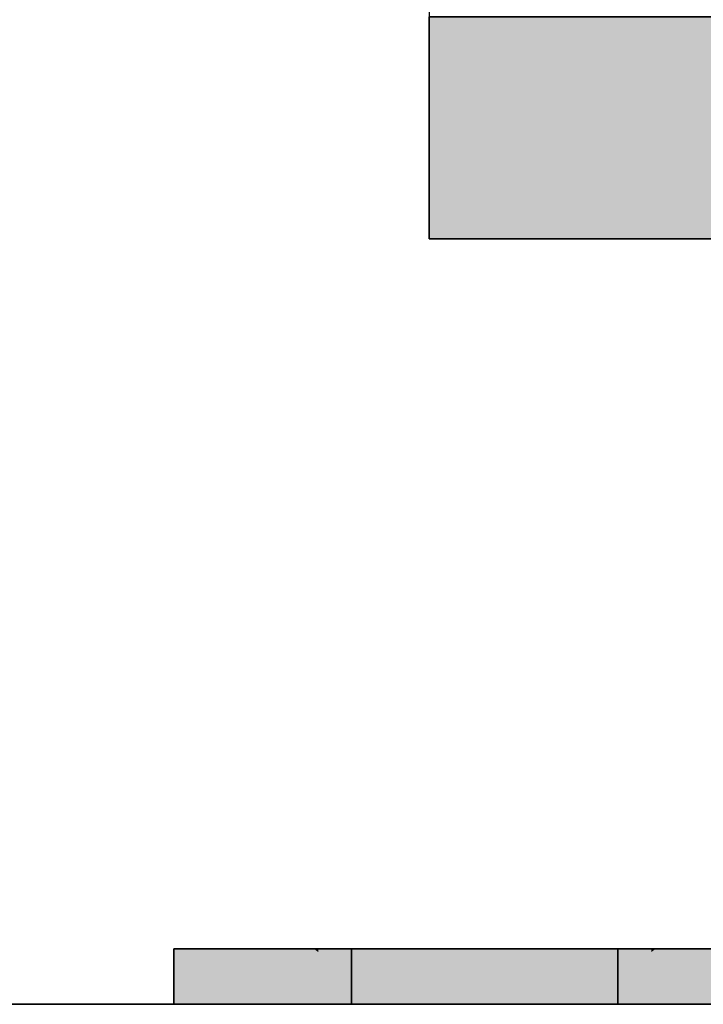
# Model space of a CAD drawing. Extents: x -133 to 627, y -127 to 467.
# Tile 352 of 421: x 379.15 to 380.38, y 36.78 to 38.55. Entities that reach past the tile are written whole.
import ezdxf

# ---------------------------------------------------------------- set-up
doc = ezdxf.new("R2010")
doc.units = 0
doc.layers.get('0').update_dxf_attribs({"lineweight": 35})
for name, color, linetype, lineweight, true_color in [('A_Aussenwand', 3, 'Continuous', 35, 0x00ff00), ('A_Geschossdecke-A06HSTEENL', 7, 'Continuous', 35, 0x008080), ('M-EQPT', 2, 'Continuous', 30, 0xffff00), ('M-EQPT-Shading', 2, 'Continuous', 30, 0xffff00)]:
    doc.layers.add(name, color=color, linetype=linetype, lineweight=lineweight, true_color=true_color)

# ---------------------------------------------------------------- blocks, each defined once
blk = doc.blocks.new('3D-Ansicht-A06HSS96NL', base_point=(136.761, 13.6809))
at = {"layer": 'M-EQPT-Shading', "color": 8, "true_color": 0x7f7f7f}
for points in [[(379.8896, 38.4517), (380.4896, 38.4517), (379.8896, 38.5552), (380.4896, 38.5552)], [(380.4896, 38.5552), (380.4896, 38.4517), (379.8896, 38.5552), (379.8896, 38.4517)], [(379.8896, 38.4517), (380.4896, 38.4517), (379.8896, 38.5552), (380.4896, 38.5552)]]:
    blk.add_solid(points, dxfattribs=at)
at = {"layer": 'M-EQPT-Shading', "color": 8, "true_color": 0x7b7b7b}
for points in [[(379.8896, 38.3552), (380.4896, 38.3552), (379.8896, 38.4517), (380.4896, 38.4517)], [(380.4896, 38.3552), (379.8896, 38.3552), (380.4896, 38.4517), (379.8896, 38.4517)], [(379.8896, 38.3552), (380.4896, 38.3552), (379.8896, 38.4517), (380.4896, 38.4517)]]:
    blk.add_solid(points, dxfattribs=at)
at = {"layer": 'M-EQPT-Shading', "color": 8, "true_color": 0x727272}
for points in [[(380.4896, 38.3552), (379.8896, 38.3552), (380.4896, 38.2724), (379.8896, 38.2724)], [(379.8896, 38.3552), (380.4896, 38.3552), (379.8896, 38.2724), (380.4896, 38.2724)], [(380.4896, 38.3552), (379.8896, 38.3552), (380.4896, 38.2724), (379.8896, 38.2724)]]:
    blk.add_solid(points, dxfattribs=at)
at = {"layer": 'M-EQPT-Shading', "color": 251, "true_color": 0x666666}
for points in [[(379.8896, 38.2088), (380.4896, 38.2088), (379.8896, 38.2724), (380.4896, 38.2724)], [(380.4896, 38.2088), (379.8896, 38.2088), (380.4896, 38.2724), (379.8896, 38.2724)], [(379.8896, 38.2088), (380.4896, 38.2088), (379.8896, 38.2724), (380.4896, 38.2724)]]:
    blk.add_solid(points, dxfattribs=at)
at = {"layer": 'M-EQPT-Shading', "color": 251, "true_color": 0x585858}
for points in [[(379.8896, 38.2088), (379.8896, 38.1689), (380.4896, 38.2088), (380.4896, 38.1689)], [(379.8896, 38.2088), (380.4896, 38.2088), (379.8896, 38.1689), (380.4896, 38.1689)], [(379.8896, 38.2088), (379.8896, 38.1689), (380.4896, 38.2088), (380.4896, 38.1689)]]:
    blk.add_solid(points, dxfattribs=at)
at = {"layer": 'M-EQPT-Shading', "color": 251, "true_color": 0x484848}
for points in [[(379.8896, 38.1689), (379.8896, 38.1552), (380.4896, 38.1689), (380.4896, 38.1552)], [(379.8896, 38.1689), (380.4896, 38.1689), (379.8896, 38.1552), (380.4896, 38.1552)], [(379.8896, 38.1689), (379.8896, 38.1552), (380.4896, 38.1689), (380.4896, 38.1552)]]:
    blk.add_solid(points, dxfattribs=at)
at = {"layer": 'M-EQPT-Shading', "color": 2, "true_color": 0xffff00}
for points in [[(379.4296, 36.8752), (385.6513, 36.7752), (379.4296, 36.7752)], [(379.4296, 36.8752), (380.4896, 36.8752), (385.6513, 36.7752), (385.6513, 36.8044)], [(380.4896, 36.8752), (379.4296, 36.8752), (379.4296, 36.7752)], [(380.4896, 36.8752), (379.4296, 36.7752), (382.0046, 36.8752), (382.0046, 36.7752)], [(380.4896, 36.8752), (387.7766, 36.7752), (379.4296, 36.8752), (379.4296, 36.7752)], [(380.4896, 36.8752), (379.4296, 36.8752), (379.4296, 36.7752)], [(387.7766, 36.7752), (387.0896, 36.8752), (379.4296, 36.7752), (380.4896, 36.8752)], [(379.4296, 36.8752), (380.4896, 36.8752), (382.5911, 36.7752), (382.5911, 36.8464)], [(379.4296, 36.8752), (382.5911, 36.7752), (379.4296, 36.7752)], [(380.4896, 36.8752), (379.4296, 36.8752), (379.4296, 36.7752)], [(380.4896, 36.8752), (379.4296, 36.7752), (383.6653, 36.8752), (383.6653, 36.8305)], [(380.4896, 36.8752), (387.7766, 36.7752), (379.4296, 36.8752), (379.4296, 36.7752)], [(380.4896, 36.8752), (379.4296, 36.8752), (379.4296, 36.7752)], [(387.7766, 36.7752), (387.0896, 36.8752), (379.4296, 36.7752), (380.4896, 36.8752)], [(380.2296, 36.7752), (380.2296, 36.8752), (379.7496, 36.7752), (379.7496, 36.8752)], [(379.7496, 36.7752), (379.7496, 36.8752), (380.2296, 36.7752), (380.2296, 36.8752)], [(380.2296, 36.8532), (380.2296, 36.8752), (379.7496, 36.8532), (379.7496, 36.8752)], [(379.7496, 36.7752), (379.7496, 36.8752), (380.2296, 36.7752), (380.2296, 36.8752)], [(380.2296, 36.7752), (380.2296, 36.8752), (379.7496, 36.7752), (379.7496, 36.8752)], [(379.7496, 36.7752), (379.7496, 36.8752), (380.2296, 36.7752), (380.2296, 36.8752)], [(380.2296, 36.7752), (380.2296, 36.8752), (379.7496, 36.7752), (379.7496, 36.8752)], [(379.7496, 36.7752), (379.7496, 36.8752), (380.2296, 36.7752), (380.2296, 36.8752)], [(379.7496, 36.7752), (380.2296, 36.7752), (379.7496, 36.8532), (380.2296, 36.8532)], [(383.6653, 36.8305), (379.4296, 36.7752), (383.6653, 36.7752)]]:
    blk.add_solid(points, dxfattribs=at)
at = {"layer": 'M-EQPT-Shading', "color": 54, "true_color": 0x909000}
for points in [[(379.6337, 36.7752), (379.6337, 36.8752), (379.6296, 36.7752), (379.6296, 36.8752)], [(379.6337, 36.8752), (379.6337, 36.7752), (379.6296, 36.8752), (379.6296, 36.7752)], [(379.6337, 36.7752), (379.6337, 36.8752), (379.6296, 36.7752), (379.6296, 36.8752)], [(379.6337, 36.8752), (379.6337, 36.7752), (379.6296, 36.8752), (379.6296, 36.7752)], [(379.6337, 36.7752), (379.6337, 36.8752), (379.6296, 36.7752), (379.6296, 36.8752)], [(379.6337, 36.8752), (379.6337, 36.7752), (379.6296, 36.8752), (379.6296, 36.7752)], [(379.6337, 36.7752), (379.6337, 36.8752), (379.6296, 36.7752), (379.6296, 36.8752)], [(379.6337, 36.8752), (379.6337, 36.7752), (379.6296, 36.8752), (379.6296, 36.7752)], [(380.3456, 36.8752), (380.3456, 36.7752), (380.3496, 36.8752), (380.3496, 36.7752)], [(380.3456, 36.7752), (380.3456, 36.8752), (380.3496, 36.7752), (380.3496, 36.8752)], [(380.3456, 36.8752), (380.3456, 36.7752), (380.3496, 36.8752), (380.3496, 36.7752)], [(380.3456, 36.7752), (380.3456, 36.8752), (380.3496, 36.7752), (380.3496, 36.8752)], [(380.3456, 36.8752), (380.3456, 36.7752), (380.3496, 36.8752), (380.3496, 36.7752)], [(380.3456, 36.7752), (380.3456, 36.8752), (380.3496, 36.7752), (380.3496, 36.8752)], [(380.3456, 36.8752), (380.3456, 36.7752), (380.3496, 36.8752), (380.3496, 36.7752)], [(380.3456, 36.7752), (380.3456, 36.8752), (380.3496, 36.7752), (380.3496, 36.8752)]]:
    blk.add_solid(points, dxfattribs=at)
at = {"layer": 'M-EQPT-Shading', "color": 54, "true_color": 0xb0b000}
for points in [[(379.6337, 36.8752), (379.6337, 36.7752), (379.6457, 36.8752), (379.6457, 36.7752)], [(379.6457, 36.8752), (379.6457, 36.7752), (379.6337, 36.8752), (379.6337, 36.7752)], [(379.6337, 36.8752), (379.6337, 36.7752), (379.6457, 36.8752), (379.6457, 36.7752)], [(379.6457, 36.8752), (379.6457, 36.7752), (379.6337, 36.8752), (379.6337, 36.7752)], [(379.6337, 36.8752), (379.6337, 36.7752), (379.6457, 36.8752), (379.6457, 36.7752)], [(379.6457, 36.8752), (379.6457, 36.7752), (379.6337, 36.8752), (379.6337, 36.7752)], [(379.6337, 36.8752), (379.6337, 36.7752), (379.6457, 36.8752), (379.6457, 36.7752)], [(379.6457, 36.8752), (379.6457, 36.7752), (379.6337, 36.8752), (379.6337, 36.7752)], [(380.3336, 36.8752), (380.3336, 36.7752), (380.3456, 36.8752), (380.3456, 36.7752)], [(380.3456, 36.8752), (380.3456, 36.7752), (380.3336, 36.8752), (380.3336, 36.7752)], [(380.3336, 36.8752), (380.3336, 36.7752), (380.3456, 36.8752), (380.3456, 36.7752)], [(380.3456, 36.8752), (380.3456, 36.7752), (380.3336, 36.8752), (380.3336, 36.7752)], [(380.3336, 36.8752), (380.3336, 36.7752), (380.3456, 36.8752), (380.3456, 36.7752)], [(380.3456, 36.8752), (380.3456, 36.7752), (380.3336, 36.8752), (380.3336, 36.7752)], [(380.3336, 36.8752), (380.3336, 36.7752), (380.3456, 36.8752), (380.3456, 36.7752)], [(380.3456, 36.8752), (380.3456, 36.7752), (380.3336, 36.8752), (380.3336, 36.7752)]]:
    blk.add_solid(points, dxfattribs=at)
at = {"layer": 'M-EQPT-Shading', "color": 52, "true_color": 0xcdcd00}
for points in [[(379.6457, 36.8752), (379.6457, 36.7752), (379.6648, 36.8752), (379.6648, 36.7752)], [(379.6648, 36.8752), (379.6648, 36.7752), (379.6457, 36.8752), (379.6457, 36.7752)], [(379.6457, 36.8752), (379.6457, 36.7752), (379.6648, 36.8752), (379.6648, 36.7752)], [(379.6648, 36.8752), (379.6648, 36.7752), (379.6457, 36.8752), (379.6457, 36.7752)], [(379.6457, 36.8752), (379.6457, 36.7752), (379.6648, 36.8752), (379.6648, 36.7752)], [(379.6648, 36.8752), (379.6648, 36.7752), (379.6457, 36.8752), (379.6457, 36.7752)], [(379.6457, 36.8752), (379.6457, 36.7752), (379.6648, 36.8752), (379.6648, 36.7752)], [(379.6648, 36.8752), (379.6648, 36.7752), (379.6457, 36.8752), (379.6457, 36.7752)], [(380.3145, 36.8752), (380.3145, 36.7752), (380.3336, 36.8752), (380.3336, 36.7752)], [(380.3336, 36.8752), (380.3336, 36.7752), (380.3145, 36.8752), (380.3145, 36.7752)], [(380.3145, 36.8752), (380.3145, 36.7752), (380.3336, 36.8752), (380.3336, 36.7752)], [(380.3336, 36.8752), (380.3336, 36.7752), (380.3145, 36.8752), (380.3145, 36.7752)], [(380.3145, 36.8752), (380.3145, 36.7752), (380.3336, 36.8752), (380.3336, 36.7752)], [(380.3336, 36.8752), (380.3336, 36.7752), (380.3145, 36.8752), (380.3145, 36.7752)], [(380.3145, 36.8752), (380.3145, 36.7752), (380.3336, 36.8752), (380.3336, 36.7752)], [(380.3336, 36.8752), (380.3336, 36.7752), (380.3145, 36.8752), (380.3145, 36.7752)]]:
    blk.add_solid(points, dxfattribs=at)
at = {"layer": 'M-EQPT-Shading', "color": 52, "true_color": 0xe4e400}
for points in [[(379.6648, 36.8752), (379.6648, 36.7752), (379.6896, 36.8752), (379.6896, 36.7752)], [(379.6896, 36.8752), (379.6896, 36.7752), (379.6648, 36.8752), (379.6648, 36.7752)], [(379.6819, 36.8752), (379.6648, 36.8752), (379.6896, 36.7752), (379.6648, 36.7752)], [(379.6896, 36.8752), (379.6896, 36.7752), (379.6648, 36.8752), (379.6648, 36.7752)], [(379.6648, 36.8752), (379.6648, 36.7752), (379.6896, 36.8752), (379.6896, 36.7752)], [(379.6896, 36.8752), (379.6896, 36.7752), (379.6648, 36.8752), (379.6648, 36.7752)], [(379.6648, 36.8752), (379.6648, 36.7752), (379.6896, 36.8752), (379.6896, 36.7752)], [(379.6896, 36.8752), (379.6896, 36.7752), (379.6648, 36.8752), (379.6648, 36.7752)], [(379.6896, 36.8752), (379.6819, 36.8752), (379.6896, 36.8693)], [(379.6819, 36.8752), (379.6896, 36.7752), (379.6896, 36.8693)], [(380.2896, 36.8752), (380.2896, 36.7752), (380.3145, 36.8752), (380.3145, 36.7752)], [(380.3145, 36.8752), (380.3145, 36.7752), (380.2896, 36.8752), (380.2896, 36.7752)], [(380.2974, 36.8752), (380.2896, 36.8752), (380.2896, 36.8693)], [(380.3145, 36.8752), (380.2974, 36.8752), (380.2896, 36.7752), (380.2896, 36.8693)], [(380.3145, 36.8752), (380.2896, 36.7752), (380.3145, 36.7752)], [(380.3145, 36.8752), (380.3145, 36.7752), (380.2896, 36.8752), (380.2896, 36.7752)], [(380.2896, 36.8752), (380.2896, 36.7752), (380.3145, 36.8752), (380.3145, 36.7752)], [(380.3145, 36.8752), (380.3145, 36.7752), (380.2896, 36.8752), (380.2896, 36.7752)], [(380.2896, 36.8752), (380.2896, 36.7752), (380.3145, 36.8752), (380.3145, 36.7752)], [(380.3145, 36.8752), (380.3145, 36.7752), (380.2896, 36.8752), (380.2896, 36.7752)]]:
    blk.add_solid(points, dxfattribs=at)
at = {"layer": 'M-EQPT-Shading', "color": 2, "true_color": 0xf5f500}
for points in [[(379.6896, 36.8752), (379.6896, 36.7752), (379.7186, 36.8752), (379.7186, 36.7752)], [(379.7186, 36.8752), (379.7186, 36.7752), (379.6896, 36.8752), (379.6896, 36.7752)], [(379.7186, 36.8752), (379.6896, 36.8752), (379.7186, 36.8573), (379.6896, 36.8693)], [(379.7186, 36.8752), (379.7186, 36.7752), (379.6896, 36.8752), (379.6896, 36.7752)], [(379.6896, 36.8752), (379.6896, 36.7752), (379.7186, 36.8752), (379.7186, 36.7752)], [(379.7186, 36.8752), (379.7186, 36.7752), (379.6896, 36.8752), (379.6896, 36.7752)], [(379.6896, 36.8752), (379.6896, 36.7752), (379.7186, 36.8752), (379.7186, 36.7752)], [(379.7186, 36.8752), (379.7186, 36.7752), (379.6896, 36.8752), (379.6896, 36.7752)], [(379.6896, 36.8693), (379.6896, 36.7752), (379.7186, 36.8573), (379.7186, 36.7752)], [(380.2607, 36.8752), (380.2607, 36.7752), (380.2896, 36.8752), (380.2896, 36.7752)], [(380.2896, 36.8752), (380.2896, 36.7752), (380.2607, 36.8752), (380.2607, 36.7752)], [(380.2896, 36.8752), (380.2607, 36.8752), (380.2896, 36.8693), (380.2607, 36.8573)], [(380.2896, 36.8752), (380.2896, 36.7752), (380.2607, 36.8752), (380.2607, 36.7752)], [(380.2607, 36.8752), (380.2607, 36.7752), (380.2896, 36.8752), (380.2896, 36.7752)], [(380.2896, 36.8752), (380.2896, 36.7752), (380.2607, 36.8752), (380.2607, 36.7752)], [(380.2607, 36.8752), (380.2607, 36.7752), (380.2896, 36.8752), (380.2896, 36.7752)], [(380.2896, 36.8752), (380.2896, 36.7752), (380.2607, 36.8752), (380.2607, 36.7752)], [(380.2607, 36.8573), (380.2607, 36.7752), (380.2896, 36.8693), (380.2896, 36.7752)]]:
    blk.add_solid(points, dxfattribs=at)
at = {"layer": 'M-EQPT-Shading', "color": 2, "true_color": 0xfdfd00}
for points in [[(379.7186, 36.8752), (379.7186, 36.7752), (379.7496, 36.8752), (379.7496, 36.7752)], [(379.7186, 36.7752), (379.7186, 36.8752), (379.7496, 36.7752), (379.7496, 36.8752)], [(379.7496, 36.8752), (379.7186, 36.8752), (379.7496, 36.8532), (379.7186, 36.8573)], [(379.7186, 36.7752), (379.7186, 36.8752), (379.7496, 36.7752), (379.7496, 36.8752)], [(379.7186, 36.8752), (379.7186, 36.7752), (379.7496, 36.8752), (379.7496, 36.7752)], [(379.7186, 36.7752), (379.7186, 36.8752), (379.7496, 36.7752), (379.7496, 36.8752)], [(379.7186, 36.8752), (379.7186, 36.7752), (379.7496, 36.8752), (379.7496, 36.7752)], [(379.7186, 36.7752), (379.7186, 36.8752), (379.7496, 36.7752), (379.7496, 36.8752)], [(380.2607, 36.7752), (380.2607, 36.8752), (380.2296, 36.7752), (380.2296, 36.8752)], [(380.2607, 36.8752), (380.2607, 36.7752), (380.2296, 36.8752), (380.2296, 36.7752)], [(380.2607, 36.8573), (380.2607, 36.8752), (380.2296, 36.8532), (380.2296, 36.8752)], [(380.2607, 36.8752), (380.2607, 36.7752), (380.2296, 36.8752), (380.2296, 36.7752)], [(380.2607, 36.7752), (380.2607, 36.8752), (380.2296, 36.7752), (380.2296, 36.8752)], [(380.2607, 36.8752), (380.2607, 36.7752), (380.2296, 36.8752), (380.2296, 36.7752)], [(380.2607, 36.7752), (380.2607, 36.8752), (380.2296, 36.7752), (380.2296, 36.8752)], [(380.2607, 36.8752), (380.2607, 36.7752), (380.2296, 36.8752), (380.2296, 36.7752)], [(379.7186, 36.8573), (379.7186, 36.7752), (379.7496, 36.8532), (379.7496, 36.7752)], [(380.2296, 36.7752), (380.2607, 36.7752), (380.2296, 36.8532), (380.2607, 36.8573)]]:
    blk.add_solid(points, dxfattribs=at)
blk = doc.blocks.new('Referenz-A06HSTEFNL', base_point=(136.761, 13.6809))
at = {"layer": 'A_Geschossdecke-A06HSTEENL', "color": 0, "linetype": 'ByBlock', "ltscale": 0.35}
blk.add_line((396.9812, 36.7752), (196.345, 36.7752), dxfattribs=at)
blk = doc.blocks.new('Referenz-A06HSTEJNL', base_point=(136.761, 32.3752))
at = {"layer": 'A_Aussenwand', "color": 0, "linetype": 'ByBlock', "ltscale": 0.35}
for p in [(397.04, 36.7752), (396.6048, 36.7752)]:
    blk.add_line(p, (195.7437, 36.7752), dxfattribs=at)
blk = doc.blocks.new('Flächen-Netz-A06HSTGLNL', base_point=(379.8896, 38.1552))
at = {"color": 0, "linetype": 'ByBlock', "lineweight": -2, "ltscale": 0.3}
for p, q in [((380.4896, 38.1552), (379.8896, 38.1552)), ((379.8896, 38.1552), (379.8896, 38.1552)), ((379.8896, 38.1552), (380.4896, 38.1552)), ((380.4896, 38.1552), (380.4896, 38.1552))]:
    blk.add_line(p, q, dxfattribs=at)
blk = doc.blocks.new('Flächen-Netz-A06HSTGXNL', base_point=(379.8896, 38.1552))
at = {"color": 0, "linetype": 'ByBlock', "lineweight": -2, "ltscale": 0.3}
for p, q in [((380.4896, 38.5552), (379.8896, 38.5552)), ((379.8896, 38.5552), (379.8896, 38.4517)), ((380.4896, 38.4517), (380.4896, 38.5552)), ((379.8896, 38.4517), (379.8896, 38.3552)), ((380.4896, 38.3552), (380.4896, 38.4517)), ((379.8896, 38.3552), (379.8896, 38.2724)), ((380.4896, 38.2724), (380.4896, 38.3552)), ((379.8896, 38.2724), (379.8896, 38.2088)), ((380.4896, 38.2088), (380.4896, 38.2724)), ((379.8896, 38.2088), (379.8896, 38.1689)), ((380.4896, 38.1689), (380.4896, 38.2088)), ((379.8896, 38.1689), (379.8896, 38.1552)), ((380.4896, 38.1552), (380.4896, 38.1689)), ((379.8896, 38.1552), (380.4896, 38.1552))]:
    blk.add_line(p, q, dxfattribs=at)
blk = doc.blocks.new('Flächen-Netz-A06HSTITNL', base_point=(379.8896, 38.1552))
at = {"color": 0, "linetype": 'ByBlock', "lineweight": -2, "ltscale": 0.3}
for p, q in [((379.8896, 38.4517), (379.8896, 38.5552)), ((379.8896, 38.5552), (379.8896, 38.4517)), ((379.8896, 38.3552), (379.8896, 38.4517)), ((379.8896, 38.4517), (379.8896, 38.3552)), ((379.8896, 38.2724), (379.8896, 38.3552)), ((379.8896, 38.3552), (379.8896, 38.2724)), ((379.8896, 38.2088), (379.8896, 38.2724)), ((379.8896, 38.2724), (379.8896, 38.2088)), ((379.8896, 38.1689), (379.8896, 38.2088)), ((379.8896, 38.2088), (379.8896, 38.1689)), ((379.8896, 38.1552), (379.8896, 38.1689)), ((379.8896, 38.1689), (379.8896, 38.1552)), ((379.8896, 38.1552), (379.8896, 38.1552))]:
    blk.add_line(p, q, dxfattribs=at)
blk = doc.blocks.new('Blockreferenz-A06HSTK7NL', base_point=(379.4296, 36.7752))
at = {"linetype": 'ByBlock', "lineweight": -2, "ltscale": 0.3}
for p, q in [((379.4296, 36.7752), (379.4296, 36.8752)), ((379.4296, 36.8752), (380.4896, 36.8752)), ((380.4896, 36.8752), (379.4296, 36.8752)), ((379.4296, 36.8752), (379.4296, 36.7752)), ((379.4296, 36.8752), (379.4296, 36.7752)), ((379.4296, 36.7752), (379.4296, 36.8752)), ((379.4296, 36.8752), (379.4296, 36.8752)), ((379.4296, 36.8752), (379.4296, 36.8752)), ((380.4896, 36.8752), (379.4296, 36.8752)), ((379.4296, 36.8752), (380.4896, 36.8752)), ((379.6296, 36.8752), (379.6337, 36.8752)), ((379.6337, 36.8752), (379.6296, 36.8752)), ((379.6337, 36.8752), (379.6296, 36.8752)), ((379.6296, 36.8752), (379.6337, 36.8752)), ((379.6337, 36.8752), (379.6457, 36.8752)), ((379.6457, 36.8752), (379.6337, 36.8752)), ((379.6457, 36.8752), (379.6337, 36.8752)), ((379.6337, 36.8752), (379.6457, 36.8752)), ((379.6457, 36.8752), (379.6648, 36.8752)), ((379.6648, 36.8752), (379.6457, 36.8752)), ((379.6648, 36.8752), (379.6457, 36.8752)), ((379.6457, 36.8752), (379.6648, 36.8752)), ((379.6648, 36.8752), (379.6896, 36.8752)), ((379.6896, 36.8752), (379.6648, 36.8752)), ((379.6896, 36.8752), (379.6648, 36.8752)), ((379.6648, 36.8752), (379.6896, 36.8752)), ((379.6896, 36.8752), (379.7186, 36.8752)), ((379.7186, 36.8752), (379.6896, 36.8752)), ((379.7186, 36.8752), (379.6896, 36.8752)), ((379.6896, 36.8752), (379.7186, 36.8752)), ((379.7186, 36.8752), (379.7496, 36.8752)), ((379.7496, 36.8752), (379.7186, 36.8752)), ((379.7496, 36.8752), (379.7186, 36.8752)), ((379.7186, 36.8752), (379.7496, 36.8752)), ((379.7496, 36.8752), (380.2296, 36.8752)), ((380.2296, 36.8752), (379.7496, 36.8752)), ((380.2296, 36.8752), (379.7496, 36.8752)), ((379.7496, 36.8752), (379.7496, 36.7752)), ((379.7496, 36.7752), (379.7496, 36.8752)), ((379.7496, 36.8752), (379.7496, 36.7752)), ((379.7496, 36.7752), (379.7496, 36.8752)), ((379.7496, 36.8752), (380.2296, 36.8752)), ((380.2296, 36.8752), (380.2607, 36.8752)), ((380.2607, 36.8752), (380.2296, 36.8752)), ((380.2296, 36.7752), (380.2296, 36.8752)), ((380.2296, 36.8752), (380.2296, 36.7752)), ((380.2296, 36.7752), (380.2296, 36.8752)), ((380.2296, 36.8752), (380.2607, 36.8752)), ((380.2607, 36.8752), (380.2296, 36.8752)), ((380.2296, 36.8752), (380.2296, 36.7752)), ((380.2607, 36.8752), (380.2896, 36.8752)), ((380.2896, 36.8752), (380.2607, 36.8752)), ((380.2607, 36.8752), (380.2896, 36.8752)), ((380.2896, 36.8752), (380.2607, 36.8752)), ((380.2896, 36.8752), (380.3145, 36.8752)), ((380.3145, 36.8752), (380.2896, 36.8752)), ((380.2896, 36.8752), (380.3145, 36.8752)), ((380.3145, 36.8752), (380.2896, 36.8752)), ((380.3145, 36.8752), (380.3336, 36.8752)), ((380.3336, 36.8752), (380.3145, 36.8752)), ((380.3145, 36.8752), (380.3336, 36.8752)), ((380.3336, 36.8752), (380.3145, 36.8752)), ((380.3336, 36.8752), (380.3455, 36.8752)), ((380.3455, 36.8752), (380.3336, 36.8752)), ((380.3336, 36.8752), (380.3455, 36.8752)), ((380.3455, 36.8752), (380.3336, 36.8752)), ((380.3455, 36.8752), (380.3496, 36.8752)), ((380.3496, 36.8752), (380.3455, 36.8752)), ((380.3455, 36.8752), (380.3496, 36.8752)), ((380.3496, 36.8752), (380.3455, 36.8752)), ((387.7766, 36.7752), (379.4296, 36.7752)), ((379.4296, 36.7752), (387.7766, 36.7752)), ((379.4296, 36.7752), (387.7766, 36.7752)), ((387.7766, 36.7752), (379.4296, 36.7752)), ((379.4296, 36.7752), (379.4296, 36.7752)), ((379.4296, 36.7752), (379.4296, 36.7752)), ((379.6337, 36.7752), (379.6296, 36.7752)), ((379.6296, 36.7752), (379.6337, 36.7752)), ((379.6296, 36.7752), (379.6337, 36.7752)), ((379.6337, 36.7752), (379.6296, 36.7752)), ((379.6457, 36.7752), (379.6337, 36.7752)), ((379.6337, 36.7752), (379.6457, 36.7752)), ((379.6337, 36.7752), (379.6457, 36.7752)), ((379.6457, 36.7752), (379.6337, 36.7752)), ((379.6648, 36.7752), (379.6457, 36.7752)), ((379.6457, 36.7752), (379.6648, 36.7752)), ((379.6457, 36.7752), (379.6648, 36.7752)), ((379.6648, 36.7752), (379.6457, 36.7752)), ((379.6896, 36.7752), (379.6648, 36.7752)), ((379.6648, 36.7752), (379.6896, 36.7752)), ((379.6648, 36.7752), (379.6896, 36.7752)), ((379.6896, 36.7752), (379.6648, 36.7752)), ((379.7186, 36.7752), (379.6896, 36.7752)), ((379.6896, 36.7752), (379.7186, 36.7752)), ((379.6896, 36.7752), (379.7186, 36.7752)), ((379.7186, 36.7752), (379.6896, 36.7752)), ((379.7496, 36.7752), (379.7186, 36.7752)), ((379.7186, 36.7752), (379.7496, 36.7752)), ((379.7186, 36.7752), (379.7496, 36.7752)), ((379.7496, 36.7752), (379.7186, 36.7752)), ((380.2296, 36.7752), (379.7496, 36.7752)), ((379.7496, 36.7752), (380.2296, 36.7752)), ((379.7496, 36.7752), (380.2296, 36.7752)), ((380.2296, 36.7752), (379.7496, 36.7752)), ((380.2607, 36.7752), (380.2296, 36.7752)), ((380.2296, 36.7752), (380.2607, 36.7752)), ((380.2607, 36.7752), (380.2296, 36.7752)), ((380.2296, 36.7752), (380.2607, 36.7752)), ((380.2896, 36.7752), (380.2607, 36.7752)), ((380.2607, 36.7752), (380.2896, 36.7752)), ((380.2896, 36.7752), (380.2607, 36.7752)), ((380.2607, 36.7752), (380.2896, 36.7752)), ((380.3145, 36.7752), (380.2896, 36.7752)), ((380.2896, 36.7752), (380.3145, 36.7752)), ((380.3145, 36.7752), (380.2896, 36.7752)), ((380.2896, 36.7752), (380.3145, 36.7752)), ((380.3336, 36.7752), (380.3145, 36.7752)), ((380.3145, 36.7752), (380.3336, 36.7752)), ((380.3336, 36.7752), (380.3145, 36.7752)), ((380.3145, 36.7752), (380.3336, 36.7752)), ((380.3455, 36.7752), (380.3336, 36.7752)), ((380.3336, 36.7752), (380.3455, 36.7752)), ((380.3455, 36.7752), (380.3336, 36.7752)), ((380.3336, 36.7752), (380.3455, 36.7752)), ((380.3496, 36.7752), (380.3455, 36.7752)), ((380.3455, 36.7752), (380.3496, 36.7752)), ((380.3496, 36.7752), (380.3455, 36.7752)), ((380.3455, 36.7752), (380.3496, 36.7752))]:
    blk.add_line(p, q, dxfattribs=at)
blk = doc.blocks.new('Kreis-A06HSTMDNL', base_point=(379.8896, 38.1552))
at = {"color": 0, "linetype": 'ByBlock', "lineweight": -2, "ltscale": 0.3}
blk.add_line((379.8896, 38.1552), (379.8896, 38.5552), dxfattribs=at)
blk = doc.blocks.new('Blockreferenz-A06HSTN7NL', base_point=(379.4296, 36.7752))
at = {"linetype": 'ByBlock', "lineweight": -2, "ltscale": 0.3}
for p, q in [((379.4296, 36.7752), (379.4296, 36.8752)), ((379.4296, 36.8752), (380.4896, 36.8752)), ((380.4896, 36.8752), (379.4296, 36.8752)), ((379.4296, 36.8752), (379.4296, 36.7752)), ((379.4296, 36.8752), (379.4296, 36.7752)), ((379.4296, 36.7752), (379.4296, 36.8752)), ((379.4296, 36.8752), (379.4296, 36.8752)), ((379.4296, 36.8752), (379.4296, 36.8752)), ((380.4896, 36.8752), (379.4296, 36.8752)), ((379.4296, 36.8752), (380.4896, 36.8752)), ((379.6296, 36.8752), (379.6337, 36.8752)), ((379.6337, 36.8752), (379.6296, 36.8752)), ((379.6337, 36.8752), (379.6296, 36.8752)), ((379.6296, 36.8752), (379.6337, 36.8752)), ((379.6337, 36.8752), (379.6457, 36.8752)), ((379.6457, 36.8752), (379.6337, 36.8752)), ((379.6457, 36.8752), (379.6337, 36.8752)), ((379.6337, 36.8752), (379.6457, 36.8752)), ((379.6457, 36.8752), (379.6648, 36.8752)), ((379.6648, 36.8752), (379.6457, 36.8752)), ((379.6648, 36.8752), (379.6457, 36.8752)), ((379.6457, 36.8752), (379.6648, 36.8752)), ((379.6648, 36.8752), (379.6896, 36.8752)), ((379.6896, 36.8752), (379.6648, 36.8752)), ((379.6896, 36.8752), (379.6648, 36.8752)), ((379.6648, 36.8752), (379.6896, 36.8752)), ((379.6896, 36.8752), (379.7186, 36.8752)), ((379.7186, 36.8752), (379.6896, 36.8752)), ((379.7186, 36.8752), (379.6896, 36.8752)), ((379.6896, 36.8752), (379.7186, 36.8752)), ((379.7186, 36.8752), (379.7496, 36.8752)), ((379.7496, 36.8752), (379.7186, 36.8752)), ((379.7496, 36.8752), (379.7186, 36.8752)), ((379.7186, 36.8752), (379.7496, 36.8752)), ((379.7496, 36.8752), (380.2296, 36.8752)), ((380.2296, 36.8752), (379.7496, 36.8752)), ((380.2296, 36.8752), (379.7496, 36.8752)), ((379.7496, 36.8752), (379.7496, 36.7752)), ((379.7496, 36.7752), (379.7496, 36.8752)), ((379.7496, 36.8752), (379.7496, 36.7752)), ((379.7496, 36.7752), (379.7496, 36.8752)), ((379.7496, 36.8752), (380.2296, 36.8752)), ((380.2296, 36.8752), (380.2607, 36.8752)), ((380.2607, 36.8752), (380.2296, 36.8752)), ((380.2296, 36.7752), (380.2296, 36.8752)), ((380.2296, 36.8752), (380.2296, 36.7752)), ((380.2296, 36.7752), (380.2296, 36.8752)), ((380.2296, 36.8752), (380.2607, 36.8752)), ((380.2607, 36.8752), (380.2296, 36.8752)), ((380.2296, 36.8752), (380.2296, 36.7752)), ((380.2607, 36.8752), (380.2896, 36.8752)), ((380.2896, 36.8752), (380.2607, 36.8752)), ((380.2607, 36.8752), (380.2896, 36.8752)), ((380.2896, 36.8752), (380.2607, 36.8752)), ((380.2896, 36.8752), (380.3145, 36.8752)), ((380.3145, 36.8752), (380.2896, 36.8752)), ((380.2896, 36.8752), (380.3145, 36.8752)), ((380.3145, 36.8752), (380.2896, 36.8752)), ((380.3145, 36.8752), (380.3336, 36.8752)), ((380.3336, 36.8752), (380.3145, 36.8752)), ((380.3145, 36.8752), (380.3336, 36.8752)), ((380.3336, 36.8752), (380.3145, 36.8752)), ((380.3336, 36.8752), (380.3455, 36.8752)), ((380.3455, 36.8752), (380.3336, 36.8752)), ((380.3336, 36.8752), (380.3455, 36.8752)), ((380.3455, 36.8752), (380.3336, 36.8752)), ((380.3455, 36.8752), (380.3496, 36.8752)), ((380.3496, 36.8752), (380.3455, 36.8752)), ((380.3455, 36.8752), (380.3496, 36.8752)), ((380.3496, 36.8752), (380.3455, 36.8752)), ((387.7766, 36.7752), (379.4296, 36.7752)), ((379.4296, 36.7752), (387.7766, 36.7752)), ((379.4296, 36.7752), (387.7766, 36.7752)), ((387.7766, 36.7752), (379.4296, 36.7752)), ((379.4296, 36.7752), (379.4296, 36.7752)), ((379.4296, 36.7752), (379.4296, 36.7752)), ((379.6337, 36.7752), (379.6296, 36.7752)), ((379.6296, 36.7752), (379.6337, 36.7752)), ((379.6296, 36.7752), (379.6337, 36.7752)), ((379.6337, 36.7752), (379.6296, 36.7752)), ((379.6457, 36.7752), (379.6337, 36.7752)), ((379.6337, 36.7752), (379.6457, 36.7752)), ((379.6337, 36.7752), (379.6457, 36.7752)), ((379.6457, 36.7752), (379.6337, 36.7752)), ((379.6648, 36.7752), (379.6457, 36.7752)), ((379.6457, 36.7752), (379.6648, 36.7752)), ((379.6457, 36.7752), (379.6648, 36.7752)), ((379.6648, 36.7752), (379.6457, 36.7752)), ((379.6896, 36.7752), (379.6648, 36.7752)), ((379.6648, 36.7752), (379.6896, 36.7752)), ((379.6648, 36.7752), (379.6896, 36.7752)), ((379.6896, 36.7752), (379.6648, 36.7752)), ((379.7186, 36.7752), (379.6896, 36.7752)), ((379.6896, 36.7752), (379.7186, 36.7752)), ((379.6896, 36.7752), (379.7186, 36.7752)), ((379.7186, 36.7752), (379.6896, 36.7752)), ((379.7496, 36.7752), (379.7186, 36.7752)), ((379.7186, 36.7752), (379.7496, 36.7752)), ((379.7186, 36.7752), (379.7496, 36.7752)), ((379.7496, 36.7752), (379.7186, 36.7752)), ((380.2296, 36.7752), (379.7496, 36.7752)), ((379.7496, 36.7752), (380.2296, 36.7752)), ((379.7496, 36.7752), (380.2296, 36.7752)), ((380.2296, 36.7752), (379.7496, 36.7752)), ((380.2607, 36.7752), (380.2296, 36.7752)), ((380.2296, 36.7752), (380.2607, 36.7752)), ((380.2607, 36.7752), (380.2296, 36.7752)), ((380.2296, 36.7752), (380.2607, 36.7752)), ((380.2896, 36.7752), (380.2607, 36.7752)), ((380.2607, 36.7752), (380.2896, 36.7752)), ((380.2896, 36.7752), (380.2607, 36.7752)), ((380.2607, 36.7752), (380.2896, 36.7752)), ((380.3145, 36.7752), (380.2896, 36.7752)), ((380.2896, 36.7752), (380.3145, 36.7752)), ((380.3145, 36.7752), (380.2896, 36.7752)), ((380.2896, 36.7752), (380.3145, 36.7752)), ((380.3336, 36.7752), (380.3145, 36.7752)), ((380.3145, 36.7752), (380.3336, 36.7752)), ((380.3336, 36.7752), (380.3145, 36.7752)), ((380.3145, 36.7752), (380.3336, 36.7752)), ((380.3455, 36.7752), (380.3336, 36.7752)), ((380.3336, 36.7752), (380.3455, 36.7752)), ((380.3455, 36.7752), (380.3336, 36.7752)), ((380.3336, 36.7752), (380.3455, 36.7752)), ((380.3496, 36.7752), (380.3455, 36.7752)), ((380.3455, 36.7752), (380.3496, 36.7752)), ((380.3496, 36.7752), (380.3455, 36.7752)), ((380.3455, 36.7752), (380.3496, 36.7752))]:
    blk.add_line(p, q, dxfattribs=at)
blk = doc.blocks.new('Kreis-A06HSTO7NL', base_point=(379.8896, 38.1552))
at = {"color": 0, "linetype": 'ByBlock', "lineweight": -2, "ltscale": 0.3}
blk.add_line((379.8896, 38.1552), (379.8896, 38.5552), dxfattribs=at)
blk = doc.blocks.new('Flächen-Netz-A06HSTP7NL', base_point=(379.8896, 38.1552))
at = {"color": 0, "linetype": 'ByBlock', "lineweight": -2, "ltscale": 0.3}
for p, q in [((379.8896, 38.4517), (379.8896, 38.5552)), ((379.8896, 38.5552), (380.4896, 38.5552)), ((380.4896, 38.5552), (380.4896, 38.4517)), ((379.8896, 38.3552), (379.8896, 38.4517)), ((380.4896, 38.4517), (380.4896, 38.3552)), ((379.8896, 38.2724), (379.8896, 38.3552)), ((380.4896, 38.3552), (380.4896, 38.2724)), ((379.8896, 38.2088), (379.8896, 38.2724)), ((380.4896, 38.2724), (380.4896, 38.2088)), ((379.8896, 38.1689), (379.8896, 38.2088)), ((380.4896, 38.2088), (380.4896, 38.1689)), ((379.8896, 38.1552), (379.8896, 38.1689)), ((380.4896, 38.1689), (380.4896, 38.1552)), ((380.4896, 38.1552), (379.8896, 38.1552))]:
    blk.add_line(p, q, dxfattribs=at)
blk = doc.blocks.new('Flächen-Netz-A06HSTRBNL', base_point=(379.8896, 38.1552))
at = {"color": 0, "linetype": 'ByBlock', "lineweight": -2, "ltscale": 0.3}
for p, q in [((380.4896, 38.1552), (379.8896, 38.1552)), ((379.8896, 38.1552), (379.8896, 38.1552)), ((380.4896, 38.1552), (380.4896, 38.1552))]:
    blk.add_line(p, q, dxfattribs=at)
blk = doc.blocks.new('Flächen-Netz-A06HSTRFNL', base_point=(379.8896, 38.1552))
at = {"color": 0, "linetype": 'ByBlock', "lineweight": -2, "ltscale": 0.3}
for p, q in [((380.4896, 38.5552), (379.8896, 38.5552)), ((379.8896, 38.5552), (379.8896, 38.4517)), ((380.4896, 38.4517), (380.4896, 38.5552)), ((379.8896, 38.4517), (379.8896, 38.3552)), ((380.4896, 38.3552), (380.4896, 38.4517)), ((379.8896, 38.3552), (379.8896, 38.2724)), ((380.4896, 38.2724), (380.4896, 38.3552)), ((379.8896, 38.2724), (379.8896, 38.2088)), ((380.4896, 38.2088), (380.4896, 38.2724)), ((379.8896, 38.2088), (379.8896, 38.1689)), ((380.4896, 38.1689), (380.4896, 38.2088)), ((379.8896, 38.1689), (379.8896, 38.1552)), ((380.4896, 38.1552), (380.4896, 38.1689)), ((379.8896, 38.1552), (380.4896, 38.1552))]:
    blk.add_line(p, q, dxfattribs=at)
blk = doc.blocks.new('Flächen-Netz-A06HSTSDNL', base_point=(379.8896, 38.1552))
at = {"color": 0, "linetype": 'ByBlock', "lineweight": -2, "ltscale": 0.3}
for p, q in [((379.8896, 38.4517), (379.8896, 38.5552)), ((379.8896, 38.3552), (379.8896, 38.4517)), ((379.8896, 38.2724), (379.8896, 38.3552)), ((379.8896, 38.2088), (379.8896, 38.2724)), ((379.8896, 38.1689), (379.8896, 38.2088)), ((379.8896, 38.1552), (379.8896, 38.1689)), ((379.8896, 38.1552), (379.8896, 38.1552))]:
    blk.add_line(p, q, dxfattribs=at)
blk = doc.blocks.new('Blockreferenz-A06HSTSXNL', base_point=(379.4296, 36.7752))
at = {"linetype": 'ByBlock', "lineweight": -2, "ltscale": 0.3}
for p, q in [((379.4296, 36.7752), (379.4296, 36.8752)), ((379.4296, 36.8752), (380.4896, 36.8752)), ((380.4896, 36.8752), (379.4296, 36.8752)), ((379.4296, 36.8752), (379.4296, 36.7752)), ((379.4296, 36.8752), (379.4296, 36.7752)), ((379.4296, 36.7752), (379.4296, 36.8752)), ((379.4296, 36.8752), (379.4296, 36.8752)), ((379.4296, 36.8752), (379.4296, 36.8752)), ((380.4896, 36.8752), (379.4296, 36.8752)), ((379.4296, 36.8752), (380.4896, 36.8752)), ((379.6296, 36.8752), (379.6337, 36.8752)), ((379.6337, 36.8752), (379.6296, 36.8752)), ((379.6337, 36.8752), (379.6296, 36.8752)), ((379.6296, 36.8752), (379.6337, 36.8752)), ((379.6337, 36.8752), (379.6457, 36.8752)), ((379.6457, 36.8752), (379.6337, 36.8752)), ((379.6457, 36.8752), (379.6337, 36.8752)), ((379.6337, 36.8752), (379.6457, 36.8752)), ((379.6457, 36.8752), (379.6648, 36.8752)), ((379.6648, 36.8752), (379.6457, 36.8752)), ((379.6648, 36.8752), (379.6457, 36.8752)), ((379.6457, 36.8752), (379.6648, 36.8752)), ((379.6648, 36.8752), (379.6896, 36.8752)), ((379.6896, 36.8752), (379.6648, 36.8752)), ((379.6896, 36.8752), (379.6648, 36.8752)), ((379.6648, 36.8752), (379.6896, 36.8752)), ((379.6896, 36.8752), (379.7186, 36.8752)), ((379.7186, 36.8752), (379.6896, 36.8752)), ((379.7186, 36.8752), (379.6896, 36.8752)), ((379.6896, 36.8752), (379.7186, 36.8752)), ((379.7186, 36.8752), (379.7496, 36.8752)), ((379.7496, 36.8752), (379.7186, 36.8752)), ((379.7496, 36.8752), (379.7186, 36.8752)), ((379.7186, 36.8752), (379.7496, 36.8752)), ((379.7496, 36.8752), (380.2296, 36.8752)), ((380.2296, 36.8752), (379.7496, 36.8752)), ((380.2296, 36.8752), (379.7496, 36.8752)), ((379.7496, 36.8752), (379.7496, 36.7752)), ((379.7496, 36.7752), (379.7496, 36.8752)), ((379.7496, 36.8752), (379.7496, 36.7752)), ((379.7496, 36.7752), (379.7496, 36.8752)), ((379.7496, 36.8752), (380.2296, 36.8752)), ((380.2296, 36.8752), (380.2607, 36.8752)), ((380.2607, 36.8752), (380.2296, 36.8752)), ((380.2296, 36.7752), (380.2296, 36.8752)), ((380.2296, 36.8752), (380.2296, 36.7752)), ((380.2296, 36.7752), (380.2296, 36.8752)), ((380.2296, 36.8752), (380.2607, 36.8752)), ((380.2607, 36.8752), (380.2296, 36.8752)), ((380.2296, 36.8752), (380.2296, 36.7752)), ((380.2607, 36.8752), (380.2896, 36.8752)), ((380.2896, 36.8752), (380.2607, 36.8752)), ((380.2607, 36.8752), (380.2896, 36.8752)), ((380.2896, 36.8752), (380.2607, 36.8752)), ((380.2896, 36.8752), (380.3145, 36.8752)), ((380.3145, 36.8752), (380.2896, 36.8752)), ((380.2896, 36.8752), (380.3145, 36.8752)), ((380.3145, 36.8752), (380.2896, 36.8752)), ((380.3145, 36.8752), (380.3336, 36.8752)), ((380.3336, 36.8752), (380.3145, 36.8752)), ((380.3145, 36.8752), (380.3336, 36.8752)), ((380.3336, 36.8752), (380.3145, 36.8752)), ((380.3336, 36.8752), (380.3455, 36.8752)), ((380.3455, 36.8752), (380.3336, 36.8752)), ((380.3336, 36.8752), (380.3455, 36.8752)), ((380.3455, 36.8752), (380.3336, 36.8752)), ((380.3455, 36.8752), (380.3496, 36.8752)), ((380.3496, 36.8752), (380.3455, 36.8752)), ((380.3455, 36.8752), (380.3496, 36.8752)), ((380.3496, 36.8752), (380.3455, 36.8752)), ((387.7766, 36.7752), (379.4296, 36.7752)), ((379.4296, 36.7752), (387.7766, 36.7752)), ((379.4296, 36.7752), (387.7766, 36.7752)), ((387.7766, 36.7752), (379.4296, 36.7752)), ((379.4296, 36.7752), (379.4296, 36.7752)), ((379.4296, 36.7752), (379.4296, 36.7752)), ((379.6337, 36.7752), (379.6296, 36.7752)), ((379.6296, 36.7752), (379.6337, 36.7752)), ((379.6296, 36.7752), (379.6337, 36.7752)), ((379.6337, 36.7752), (379.6296, 36.7752)), ((379.6457, 36.7752), (379.6337, 36.7752)), ((379.6337, 36.7752), (379.6457, 36.7752)), ((379.6337, 36.7752), (379.6457, 36.7752)), ((379.6457, 36.7752), (379.6337, 36.7752)), ((379.6648, 36.7752), (379.6457, 36.7752)), ((379.6457, 36.7752), (379.6648, 36.7752)), ((379.6457, 36.7752), (379.6648, 36.7752)), ((379.6648, 36.7752), (379.6457, 36.7752)), ((379.6896, 36.7752), (379.6648, 36.7752)), ((379.6648, 36.7752), (379.6896, 36.7752)), ((379.6648, 36.7752), (379.6896, 36.7752)), ((379.6896, 36.7752), (379.6648, 36.7752)), ((379.7186, 36.7752), (379.6896, 36.7752)), ((379.6896, 36.7752), (379.7186, 36.7752)), ((379.6896, 36.7752), (379.7186, 36.7752)), ((379.7186, 36.7752), (379.6896, 36.7752)), ((379.7496, 36.7752), (379.7186, 36.7752)), ((379.7186, 36.7752), (379.7496, 36.7752)), ((379.7186, 36.7752), (379.7496, 36.7752)), ((379.7496, 36.7752), (379.7186, 36.7752)), ((380.2296, 36.7752), (379.7496, 36.7752)), ((379.7496, 36.7752), (380.2296, 36.7752)), ((379.7496, 36.7752), (380.2296, 36.7752)), ((380.2296, 36.7752), (379.7496, 36.7752)), ((380.2607, 36.7752), (380.2296, 36.7752)), ((380.2296, 36.7752), (380.2607, 36.7752)), ((380.2607, 36.7752), (380.2296, 36.7752)), ((380.2296, 36.7752), (380.2607, 36.7752)), ((380.2896, 36.7752), (380.2607, 36.7752)), ((380.2607, 36.7752), (380.2896, 36.7752)), ((380.2896, 36.7752), (380.2607, 36.7752)), ((380.2607, 36.7752), (380.2896, 36.7752)), ((380.3145, 36.7752), (380.2896, 36.7752)), ((380.2896, 36.7752), (380.3145, 36.7752)), ((380.3145, 36.7752), (380.2896, 36.7752)), ((380.2896, 36.7752), (380.3145, 36.7752)), ((380.3336, 36.7752), (380.3145, 36.7752)), ((380.3145, 36.7752), (380.3336, 36.7752)), ((380.3336, 36.7752), (380.3145, 36.7752)), ((380.3145, 36.7752), (380.3336, 36.7752)), ((380.3455, 36.7752), (380.3336, 36.7752)), ((380.3336, 36.7752), (380.3455, 36.7752)), ((380.3455, 36.7752), (380.3336, 36.7752)), ((380.3336, 36.7752), (380.3455, 36.7752)), ((380.3496, 36.7752), (380.3455, 36.7752)), ((380.3455, 36.7752), (380.3496, 36.7752)), ((380.3496, 36.7752), (380.3455, 36.7752)), ((380.3455, 36.7752), (380.3496, 36.7752))]:
    blk.add_line(p, q, dxfattribs=at)
blk = doc.blocks.new('Blockreferenz-A06HSTU7NL', base_point=(379.4296, 36.7752))
at = {"linetype": 'ByBlock', "lineweight": -2, "ltscale": 0.3}
for p, q in [((379.4296, 36.7752), (379.4296, 36.8752)), ((379.4296, 36.8752), (380.4896, 36.8752)), ((380.4896, 36.8752), (379.4296, 36.8752)), ((379.4296, 36.8752), (379.4296, 36.7752)), ((379.4296, 36.8752), (379.4296, 36.7752)), ((379.4296, 36.7752), (379.4296, 36.8752)), ((379.4296, 36.8752), (379.4296, 36.8752)), ((379.4296, 36.8752), (379.4296, 36.8752)), ((380.4896, 36.8752), (379.4296, 36.8752)), ((379.4296, 36.8752), (380.4896, 36.8752)), ((379.6296, 36.8752), (379.6337, 36.8752)), ((379.6337, 36.8752), (379.6296, 36.8752)), ((379.6337, 36.8752), (379.6296, 36.8752)), ((379.6296, 36.8752), (379.6337, 36.8752)), ((379.6337, 36.8752), (379.6457, 36.8752)), ((379.6457, 36.8752), (379.6337, 36.8752)), ((379.6457, 36.8752), (379.6337, 36.8752)), ((379.6337, 36.8752), (379.6457, 36.8752)), ((379.6457, 36.8752), (379.6648, 36.8752)), ((379.6648, 36.8752), (379.6457, 36.8752)), ((379.6648, 36.8752), (379.6457, 36.8752)), ((379.6457, 36.8752), (379.6648, 36.8752)), ((379.6648, 36.8752), (379.6896, 36.8752)), ((379.6896, 36.8752), (379.6648, 36.8752)), ((379.6896, 36.8752), (379.6648, 36.8752)), ((379.6648, 36.8752), (379.6896, 36.8752)), ((379.6896, 36.8752), (379.7186, 36.8752)), ((379.7186, 36.8752), (379.6896, 36.8752)), ((379.7186, 36.8752), (379.6896, 36.8752)), ((379.6896, 36.8752), (379.7186, 36.8752)), ((379.7186, 36.8752), (379.7496, 36.8752)), ((379.7496, 36.8752), (379.7186, 36.8752)), ((379.7496, 36.8752), (379.7186, 36.8752)), ((379.7186, 36.8752), (379.7496, 36.8752)), ((379.7496, 36.8752), (380.2296, 36.8752)), ((380.2296, 36.8752), (379.7496, 36.8752)), ((380.2296, 36.8752), (379.7496, 36.8752)), ((379.7496, 36.8752), (379.7496, 36.7752)), ((379.7496, 36.7752), (379.7496, 36.8752)), ((379.7496, 36.8752), (379.7496, 36.7752)), ((379.7496, 36.7752), (379.7496, 36.8752)), ((379.7496, 36.8752), (380.2296, 36.8752)), ((380.2296, 36.8752), (380.2607, 36.8752)), ((380.2607, 36.8752), (380.2296, 36.8752)), ((380.2296, 36.7752), (380.2296, 36.8752)), ((380.2296, 36.8752), (380.2296, 36.7752)), ((380.2296, 36.7752), (380.2296, 36.8752)), ((380.2296, 36.8752), (380.2607, 36.8752)), ((380.2607, 36.8752), (380.2296, 36.8752)), ((380.2296, 36.8752), (380.2296, 36.7752)), ((380.2607, 36.8752), (380.2896, 36.8752)), ((380.2896, 36.8752), (380.2607, 36.8752)), ((380.2607, 36.8752), (380.2896, 36.8752)), ((380.2896, 36.8752), (380.2607, 36.8752)), ((380.2896, 36.8752), (380.3145, 36.8752)), ((380.3145, 36.8752), (380.2896, 36.8752)), ((380.2896, 36.8752), (380.3145, 36.8752)), ((380.3145, 36.8752), (380.2896, 36.8752)), ((380.3145, 36.8752), (380.3336, 36.8752)), ((380.3336, 36.8752), (380.3145, 36.8752)), ((380.3145, 36.8752), (380.3336, 36.8752)), ((380.3336, 36.8752), (380.3145, 36.8752)), ((380.3336, 36.8752), (380.3455, 36.8752)), ((380.3455, 36.8752), (380.3336, 36.8752)), ((380.3336, 36.8752), (380.3455, 36.8752)), ((380.3455, 36.8752), (380.3336, 36.8752)), ((380.3455, 36.8752), (380.3496, 36.8752)), ((380.3496, 36.8752), (380.3455, 36.8752)), ((380.3455, 36.8752), (380.3496, 36.8752)), ((380.3496, 36.8752), (380.3455, 36.8752)), ((387.7766, 36.7752), (379.4296, 36.7752)), ((379.4296, 36.7752), (387.7766, 36.7752)), ((379.4296, 36.7752), (387.7766, 36.7752)), ((387.7766, 36.7752), (379.4296, 36.7752)), ((379.4296, 36.7752), (379.4296, 36.7752)), ((379.4296, 36.7752), (379.4296, 36.7752)), ((379.6337, 36.7752), (379.6296, 36.7752)), ((379.6296, 36.7752), (379.6337, 36.7752)), ((379.6296, 36.7752), (379.6337, 36.7752)), ((379.6337, 36.7752), (379.6296, 36.7752)), ((379.6457, 36.7752), (379.6337, 36.7752)), ((379.6337, 36.7752), (379.6457, 36.7752)), ((379.6337, 36.7752), (379.6457, 36.7752)), ((379.6457, 36.7752), (379.6337, 36.7752)), ((379.6648, 36.7752), (379.6457, 36.7752)), ((379.6457, 36.7752), (379.6648, 36.7752)), ((379.6457, 36.7752), (379.6648, 36.7752)), ((379.6648, 36.7752), (379.6457, 36.7752)), ((379.6896, 36.7752), (379.6648, 36.7752)), ((379.6648, 36.7752), (379.6896, 36.7752)), ((379.6648, 36.7752), (379.6896, 36.7752)), ((379.6896, 36.7752), (379.6648, 36.7752)), ((379.7186, 36.7752), (379.6896, 36.7752)), ((379.6896, 36.7752), (379.7186, 36.7752)), ((379.6896, 36.7752), (379.7186, 36.7752)), ((379.7186, 36.7752), (379.6896, 36.7752)), ((379.7496, 36.7752), (379.7186, 36.7752)), ((379.7186, 36.7752), (379.7496, 36.7752)), ((379.7186, 36.7752), (379.7496, 36.7752)), ((379.7496, 36.7752), (379.7186, 36.7752)), ((380.2296, 36.7752), (379.7496, 36.7752)), ((379.7496, 36.7752), (380.2296, 36.7752)), ((379.7496, 36.7752), (380.2296, 36.7752)), ((380.2296, 36.7752), (379.7496, 36.7752)), ((380.2607, 36.7752), (380.2296, 36.7752)), ((380.2296, 36.7752), (380.2607, 36.7752)), ((380.2607, 36.7752), (380.2296, 36.7752)), ((380.2296, 36.7752), (380.2607, 36.7752)), ((380.2896, 36.7752), (380.2607, 36.7752)), ((380.2607, 36.7752), (380.2896, 36.7752)), ((380.2896, 36.7752), (380.2607, 36.7752)), ((380.2607, 36.7752), (380.2896, 36.7752)), ((380.3145, 36.7752), (380.2896, 36.7752)), ((380.2896, 36.7752), (380.3145, 36.7752)), ((380.3145, 36.7752), (380.2896, 36.7752)), ((380.2896, 36.7752), (380.3145, 36.7752)), ((380.3336, 36.7752), (380.3145, 36.7752)), ((380.3145, 36.7752), (380.3336, 36.7752)), ((380.3336, 36.7752), (380.3145, 36.7752)), ((380.3145, 36.7752), (380.3336, 36.7752)), ((380.3455, 36.7752), (380.3336, 36.7752)), ((380.3336, 36.7752), (380.3455, 36.7752)), ((380.3455, 36.7752), (380.3336, 36.7752)), ((380.3336, 36.7752), (380.3455, 36.7752)), ((380.3496, 36.7752), (380.3455, 36.7752)), ((380.3455, 36.7752), (380.3496, 36.7752)), ((380.3496, 36.7752), (380.3455, 36.7752)), ((380.3455, 36.7752), (380.3496, 36.7752))]:
    blk.add_line(p, q, dxfattribs=at)
blk = doc.blocks.new('Kreis-A06HSTUNNL', base_point=(379.8896, 38.1552))
at = {"color": 0, "linetype": 'ByBlock', "lineweight": -2, "ltscale": 0.3}
blk.add_line((379.8896, 38.1552), (379.8896, 38.5552), dxfattribs=at)

msp = doc.modelspace()

# ---------------------------------------------------------------- linework, layer by layer
at = {"layer": 'M-EQPT', "color": 8, "ltscale": 0.3, "true_color": 0x808080}
for p in [(379.8896, 50.1552), (379.8896, 50.1552), (379.8896, 50.1552), (379.8896, 50.1552), (379.8896, 50.1552), (379.8896, 50.1552), (379.8896, 50.1552), (379.8896, 50.1552), (379.8896, 50.1552), (379.8896, 50.1552), (379.8896, 50.1552), (379.8896, 50.1552), (379.8896, 50.1552), (379.8896, 50.1552), (379.8896, 50.1552), (379.8896, 50.1552), (379.8896, 50.1552), (379.8896, 50.1552), (379.8896, 50.1552), (379.8896, 50.1552), (379.8896, 50.1552), (379.8896, 50.1552), (379.8896, 50.1552), (379.8896, 50.1552), (379.8896, 50.1552), (379.8896, 50.1552), (379.8896, 50.1552), (379.8896, 50.1552), (379.8896, 50.1552), (379.8896, 50.1552), (379.8896, 50.1552), (379.8896, 50.1552), (379.8896, 50.1552), (379.8896, 50.1552), (379.8896, 50.1552), (379.8896, 50.1552), (379.8896, 50.1552), (379.8896, 50.1552), (379.8896, 50.1552), (379.8896, 50.1552), (379.8896, 50.1552), (379.8896, 50.1552), (379.8896, 50.1552), (379.8896, 50.1552), (379.8896, 50.1552), (379.8896, 50.1552), (379.8896, 50.1552), (379.8896, 50.1552), (379.8896, 50.1552), (379.8896, 50.1552), (379.8896, 50.1552), (379.8896, 50.1552), (379.8896, 50.1552), (379.8896, 50.1552), (379.8896, 50.1552), (379.8896, 50.1552), (379.8896, 50.1552), (379.8896, 50.1552), (379.8896, 38.8665), (379.8896, 38.8665), (379.8896, 38.8665), (379.8896, 38.8665), (379.8896, 38.1552), (379.8896, 38.1552)]:
    msp.add_line(p, (379.8896, 38.1552), dxfattribs=at)

# ---------------------------------------------------------------- block references
at = {"color": 251, "lineweight": 25, "ltscale": 0.25, "true_color": 0x585858}
for name, p in [('Referenz-A06HSTEJNL', (136.761, 32.3752)), ('Referenz-A06HSTEFNL', (136.761, 13.6809))]:
    msp.add_blockref(name, p, dxfattribs=at)
msp.add_blockref('3D-Ansicht-A06HSS96NL', (136.761, 13.6809))
at = {"layer": 'M-EQPT', "color": 8, "ltscale": 0.3, "true_color": 0x808080}
for name, p in [('Flächen-Netz-A06HSTITNL', (379.8896, 38.1552)), ('Flächen-Netz-A06HSTSDNL', (379.8896, 38.1552)), ('Flächen-Netz-A06HSTGXNL', (379.8896, 38.1552)), ('Kreis-A06HSTMDNL', (379.8896, 38.1552)), ('Kreis-A06HSTO7NL', (379.8896, 38.1552)), ('Flächen-Netz-A06HSTP7NL', (379.8896, 38.1552)), ('Flächen-Netz-A06HSTRFNL', (379.8896, 38.1552)), ('Kreis-A06HSTUNNL', (379.8896, 38.1552)), ('Flächen-Netz-A06HSTGLNL', (379.8896, 38.1552)), ('Flächen-Netz-A06HSTRBNL', (379.8896, 38.1552)), ('Blockreferenz-A06HSTK7NL', (379.4296, 36.7752)), ('Blockreferenz-A06HSTN7NL', (379.4296, 36.7752)), ('Blockreferenz-A06HSTSXNL', (379.4296, 36.7752)), ('Blockreferenz-A06HSTU7NL', (379.4296, 36.7752))]:
    msp.add_blockref(name, p, dxfattribs=at)

doc.saveas('drawing.dxf')
